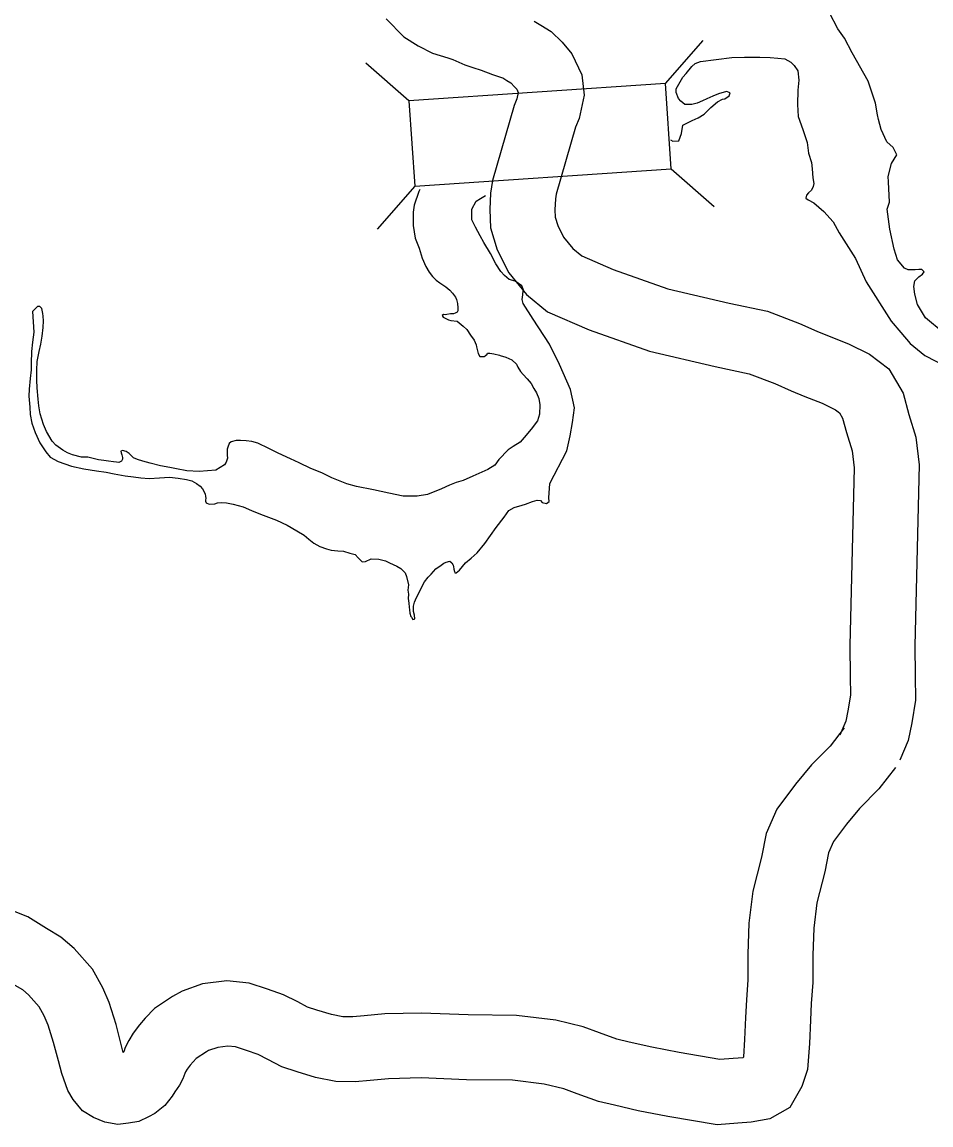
# Model space of a CAD drawing. Extents: x -939622 to -934245, y 1383184 to 1385301.
# Drawn here: x -935284.16 to -935271.57, y 1384338.59 to 1384353.88 of the extents above; entities that cross this region are included whole.
import ezdxf

# ---------------------------------------------------------------- set-up
doc = ezdxf.new("R2010")
doc.units = 0
for name, color, linetype in [('10', 7, 'Continuous'), ('20', 7, 'Continuous'), ('9', 7, 'Continuous')]:
    doc.layers.add(name, color=color, linetype=linetype)

msp = doc.modelspace()

# ---------------------------------------------------------------- linework, layer by layer
at = {"layer": '10'}
for points in [[(-935279.118, 1384353.926), (-935278.873, 1384353.676), (-935278.673, 1384353.55), (-935278.473, 1384353.451), (-935278.261, 1384353.384), (-935278.192, 1384353.363), (-935278.027, 1384353.289), (-935277.915, 1384353.251), (-935277.799, 1384353.216), (-935277.644, 1384353.153), (-935277.505, 1384353.109), (-935277.499, 1384353.106), (-935277.446, 1384353.073), (-935277.39, 1384353.038), (-935277.336, 1384352.985), (-935277.307, 1384352.952), (-935277.286, 1384352.906), (-935277.306, 1384352.817), (-935277.344, 1384352.725), (-935277.645, 1384351.684), (-935277.669, 1384351.509), (-935277.678, 1384351.283), (-935277.671, 1384351.026), (-935277.577, 1384350.722), (-935277.418, 1384350.405), (-935277.17, 1384350.102), (-935276.881, 1384349.864), (-935276.302, 1384349.612), (-935275.465, 1384349.318), (-935274.557, 1384349.104), (-935274.083, 1384349.003), (-935273.73, 1384348.871), (-935273.501, 1384348.768), (-935273.312, 1384348.69), (-935273.071, 1384348.596), (-935272.89, 1384348.505), (-935272.833, 1384348.463), (-935272.79, 1384348.389), (-935272.737, 1384348.188), (-935272.657, 1384347.934), (-935272.63, 1384347.699), (-935272.689, 1384345.237), (-935272.685, 1384344.803), (-935272.68, 1384344.546), (-935272.716, 1384344.328), (-935272.746, 1384344.185), (-935272.827, 1384343.993)], [(-935277.066, 1384353.896), (-935276.973, 1384353.839), (-935276.83, 1384353.75), (-935276.678, 1384353.601), (-935276.543, 1384353.443), (-935276.407, 1384353.148), (-935276.373, 1384352.867), (-935276.444, 1384352.545), (-935276.494, 1384352.426), (-935276.762, 1384351.496), (-935276.772, 1384351.43), (-935276.777, 1384351.278), (-935276.775, 1384351.174), (-935276.739, 1384351.059), (-935276.658, 1384350.897), (-935276.53, 1384350.741), (-935276.407, 1384350.64), (-935275.972, 1384350.451), (-935275.211, 1384350.183), (-935274.361, 1384349.982), (-935273.83, 1384349.87), (-935273.387, 1384349.703), (-935273.145, 1384349.594), (-935272.978, 1384349.525), (-935272.706, 1384349.42), (-935272.416, 1384349.275), (-935272.147, 1384349.074), (-935271.951, 1384348.735), (-935271.873, 1384348.439), (-935271.773, 1384348.123), (-935271.729, 1384347.74), (-935271.789, 1384345.23), (-935271.785, 1384344.817), (-935271.778, 1384344.479), (-935271.832, 1384344.161), (-935271.883, 1384343.918), (-935271.996, 1384343.646)], [(-935272.767, 1384344.095), (-935272.964, 1384343.841), (-935273.223, 1384343.58), (-935273.445, 1384343.313), (-935273.703, 1384342.967), (-935273.848, 1384342.628), (-935273.915, 1384342.299), (-935274.036, 1384341.829), (-935274.089, 1384341.384), (-935274.104, 1384340.954), (-935274.103, 1384340.596), (-935274.124, 1384340.32), (-935274.134, 1384340.076), (-935274.148, 1384339.77), (-935274.165, 1384339.532), (-935274.17, 1384339.517), (-935274.309, 1384339.508), (-935274.49, 1384339.492), (-935275.055, 1384339.59), (-935275.436, 1384339.662), (-935275.749, 1384339.734), (-935275.919, 1384339.775), (-935276.161, 1384339.862), (-935276.387, 1384339.946), (-935276.764, 1384340.04), (-935277.309, 1384340.104), (-935277.979, 1384340.113), (-935278.627, 1384340.137), (-935279.138, 1384340.126), (-935279.424, 1384340.098), (-935279.578, 1384340.084), (-935279.72, 1384340.086), (-935279.876, 1384340.117), (-935280.08, 1384340.179), (-935280.208, 1384340.221), (-935280.342, 1384340.293), (-935280.54, 1384340.392), (-935280.764, 1384340.47), (-935281.018, 1384340.553), (-935281.324, 1384340.586), (-935281.663, 1384340.541), (-935281.945, 1384340.442), (-935282.08, 1384340.368), (-935282.328, 1384340.2), (-935282.457, 1384340.068), (-935282.537, 1384339.975), (-935282.625, 1384339.857), (-935282.685, 1384339.756), (-935282.734, 1384339.661), (-935282.755, 1384339.601), (-935282.762, 1384339.592), (-935282.79, 1384339.699), (-935282.862, 1384339.98), (-935282.959, 1384340.282), (-935283.046, 1384340.488), (-935283.186, 1384340.746), (-935283.443, 1384341.032), (-935283.625, 1384341.19), (-935283.824, 1384341.308), (-935284.085, 1384341.472), (-935284.305, 1384341.559)], [(-935272.056, 1384343.544), (-935272.286, 1384343.246), (-935272.556, 1384342.974), (-935272.738, 1384342.756), (-935272.918, 1384342.515), (-935272.985, 1384342.359), (-935273.038, 1384342.097), (-935273.149, 1384341.664), (-935273.191, 1384341.315), (-935273.204, 1384340.939), (-935273.203, 1384340.563), (-935273.225, 1384340.268), (-935273.234, 1384340.037), (-935273.25, 1384339.717), (-935273.275, 1384339.354), (-935273.354, 1384339.119), (-935273.52, 1384338.829), (-935273.801, 1384338.669), (-935274.057, 1384338.622), (-935274.241, 1384338.61), (-935274.528, 1384338.585), (-935275.215, 1384338.704), (-935275.622, 1384338.781), (-935275.954, 1384338.858), (-935276.175, 1384338.91), (-935276.47, 1384339.016), (-935276.653, 1384339.085), (-935276.927, 1384339.153), (-935277.368, 1384339.205), (-935278.002, 1384339.213), (-935278.634, 1384339.237), (-935279.084, 1384339.227), (-935279.338, 1384339.202), (-935279.545, 1384339.183), (-935279.817, 1384339.188), (-935280.095, 1384339.243), (-935280.349, 1384339.321), (-935280.564, 1384339.39), (-935280.757, 1384339.495), (-935280.89, 1384339.561), (-935281.052, 1384339.618), (-935281.208, 1384339.669), (-935281.312, 1384339.68), (-935281.452, 1384339.661), (-935281.578, 1384339.617), (-935281.61, 1384339.599), (-935281.749, 1384339.505), (-935281.793, 1384339.461), (-935281.832, 1384339.415), (-935281.875, 1384339.357), (-935281.897, 1384339.32), (-935281.907, 1384339.3), (-935281.935, 1384339.224), (-935281.981, 1384339.138), (-935282.045, 1384339.046), (-935282.086, 1384338.984), (-935282.184, 1384338.856), (-935282.323, 1384338.746), (-935282.414, 1384338.697), (-935282.548, 1384338.635), (-935282.689, 1384338.611), (-935282.836, 1384338.59), (-935283.017, 1384338.623), (-935283.174, 1384338.687), (-935283.327, 1384338.782), (-935283.455, 1384338.938), (-935283.532, 1384339.064), (-935283.615, 1384339.3), (-935283.661, 1384339.473), (-935283.727, 1384339.731), (-935283.804, 1384339.969), (-935283.858, 1384340.097), (-935283.926, 1384340.223), (-935284.075, 1384340.389), (-935284.154, 1384340.457), (-935284.294, 1384340.54)]]:
    msp.add_lwpolyline(points, dxfattribs=at)
at = {"layer": '20'}
for p, q in [((-935275.246, 1384353.031), (-935274.725, 1384353.627)), ((-935278.802, 1384352.789), (-935279.398, 1384353.31)), ((-935275.165, 1384351.845), (-935274.569, 1384351.325)), ((-935278.721, 1384351.604), (-935279.242, 1384351.007))]:
    msp.add_line(p, q, dxfattribs=at)
msp.add_lwpolyline([(-935275.246, 1384353.031), (-935278.802, 1384352.789), (-935278.721, 1384351.604), (-935275.165, 1384351.845)], close=True, dxfattribs=at)
at = {"layer": '9'}
for points in [[(-935271.397, 1384349.576), (-935271.642, 1384349.778), (-935271.752, 1384349.963), (-935271.789, 1384350.107), (-935271.802, 1384350.212), (-935271.788, 1384350.291), (-935271.734, 1384350.348), (-935271.683, 1384350.385), (-935271.659, 1384350.418), (-935271.693, 1384350.451), (-935271.732, 1384350.45), (-935271.783, 1384350.447), (-935271.879, 1384350.446), (-935271.933, 1384350.467), (-935272.031, 1384350.586), (-935272.074, 1384350.733), (-935272.136, 1384351.009), (-935272.172, 1384351.288), (-935272.14, 1384351.385), (-935272.154, 1384351.664), (-935272.158, 1384351.739), (-935272.114, 1384351.92), (-935272.04, 1384352.041), (-935272.089, 1384352.142), (-935272.177, 1384352.22), (-935272.254, 1384352.39), (-935272.294, 1384352.528), (-935272.304, 1384352.597), (-935272.335, 1384352.756), (-935272.434, 1384353.062), (-935272.657, 1384353.457), (-935272.764, 1384353.657), (-935272.858, 1384353.789), (-935272.971, 1384354.01)], [(-935274.454, 1384352.813), (-935274.421, 1384352.819), (-935274.361, 1384352.859), (-935274.347, 1384352.901), (-935274.401, 1384352.918), (-935274.509, 1384352.884), (-935274.587, 1384352.853), (-935274.671, 1384352.817), (-935274.734, 1384352.789), (-935274.805, 1384352.755), (-935274.88, 1384352.737), (-935274.916, 1384352.736), (-935274.976, 1384352.739), (-935275.034, 1384352.786), (-935275.064, 1384352.822), (-935275.098, 1384352.906), (-935275.096, 1384352.954), (-935275.007, 1384353.117), (-935274.959, 1384353.166), (-935274.882, 1384353.266), (-935274.834, 1384353.305), (-935274.759, 1384353.333), (-935274.324, 1384353.391), (-935274.15, 1384353.395), (-935273.937, 1384353.397), (-935273.792, 1384353.39), (-935273.687, 1384353.382), (-935273.591, 1384353.37), (-935273.509, 1384353.326), (-935273.461, 1384353.278), (-935273.412, 1384353.207), (-935273.396, 1384353.078), (-935273.41, 1384352.936), (-935273.417, 1384352.738), (-935273.406, 1384352.57), (-935273.342, 1384352.39), (-935273.28, 1384352.21), (-935273.261, 1384352.063), (-935273.223, 1384351.934), (-935273.214, 1384351.844), (-935273.201, 1384351.721), (-935273.188, 1384351.643), (-935273.196, 1384351.601), (-935273.223, 1384351.549), (-935273.262, 1384351.513), (-935273.292, 1384351.482), (-935273.3, 1384351.44), (-935273.267, 1384351.414), (-935273.191, 1384351.375), (-935273.049, 1384351.253), (-935272.922, 1384351.11), (-935272.836, 1384350.958), (-935272.611, 1384350.602), (-935272.464, 1384350.279), (-935272.116, 1384349.732), (-935271.983, 1384349.577), (-935271.855, 1384349.424), (-935271.652, 1384349.258), (-935271.344, 1384349.098)], [(-935275.177, 1384352.246), (-935275.143, 1384352.229), (-935275.059, 1384352.233), (-935275.021, 1384352.336), (-935275.004, 1384352.45), (-935274.875, 1384352.517), (-935274.792, 1384352.554), (-935274.711, 1384352.603), (-935274.615, 1384352.697), (-935274.526, 1384352.776), (-935274.454, 1384352.813)], [(-935278.65, 1384351.561), (-935278.665, 1384351.53), (-935278.727, 1384351.344), (-935278.741, 1384351.244), (-935278.742, 1384351.061), (-935278.713, 1384350.884), (-935278.661, 1384350.746), (-935278.618, 1384350.608), (-935278.569, 1384350.491), (-935278.52, 1384350.414), (-935278.474, 1384350.354), (-935278.423, 1384350.303), (-935278.374, 1384350.265), (-935278.29, 1384350.208), (-935278.235, 1384350.164), (-935278.196, 1384350.122), (-935278.156, 1384350.068), (-935278.141, 1384350.032), (-935278.128, 1384349.978), (-935278.125, 1384349.918), (-935278.122, 1384349.876), (-935278.133, 1384349.858), (-935278.16, 1384349.846), (-935278.184, 1384349.837), (-935278.208, 1384349.833), (-935278.226, 1384349.833), (-935278.277, 1384349.824), (-935278.298, 1384349.823), (-935278.322, 1384349.826), (-935278.34, 1384349.814), (-935278.325, 1384349.79), (-935278.298, 1384349.775), (-935278.253, 1384349.752), (-935278.22, 1384349.743), (-935278.132, 1384349.732), (-935278.051, 1384349.663), (-935277.999, 1384349.619), (-935277.947, 1384349.541), (-935277.899, 1384349.472), (-935277.868, 1384349.407), (-935277.865, 1384349.377), (-935277.852, 1384349.323), (-935277.843, 1384349.284), (-935277.818, 1384349.242), (-935277.758, 1384349.245), (-935277.746, 1384349.254), (-935277.717, 1384349.276), (-935277.711, 1384349.288), (-935277.681, 1384349.288), (-935277.623, 1384349.279), (-935277.548, 1384349.262), (-935277.536, 1384349.256), (-935277.458, 1384349.236), (-935277.376, 1384349.195), (-935277.31, 1384349.138), (-935277.291, 1384349.096), (-935277.255, 1384349.033), (-935277.218, 1384348.995), (-935277.161, 1384348.932), (-935277.106, 1384348.869), (-935277.069, 1384348.801), (-935277.033, 1384348.738), (-935277.002, 1384348.66), (-935276.989, 1384348.573), (-935276.994, 1384348.444), (-935277.02, 1384348.353), (-935277.106, 1384348.235), (-935277.202, 1384348.12), (-935277.261, 1384348.053), (-935277.357, 1384347.995), (-935277.425, 1384347.947), (-935277.556, 1384347.813), (-935277.613, 1384347.738), (-935277.709, 1384347.677), (-935277.915, 1384347.585), (-935278.05, 1384347.523), (-935278.149, 1384347.495), (-935278.238, 1384347.459), (-935278.349, 1384347.406), (-935278.544, 1384347.327), (-935278.688, 1384347.304), (-935278.88, 1384347.308), (-935279.082, 1384347.346), (-935279.293, 1384347.392), (-935279.527, 1384347.438), (-935279.663, 1384347.479), (-935279.871, 1384347.561), (-935280.01, 1384347.632), (-935280.161, 1384347.691), (-935280.324, 1384347.77), (-935280.444, 1384347.826), (-935280.613, 1384347.903), (-935280.746, 1384347.968), (-935280.897, 1384348.039), (-935280.978, 1384348.065), (-935281.06, 1384348.073), (-935281.135, 1384348.079), (-935281.195, 1384348.078), (-935281.264, 1384348.06), (-935281.294, 1384348.038)], [(-935277.222, 1384350.119), (-935277.214, 1384350.17), (-935277.217, 1384350.179), (-935277.235, 1384350.224), (-935277.329, 1384350.286), (-935277.41, 1384350.312), (-935277.477, 1384350.366), (-935277.528, 1384350.42), (-935277.598, 1384350.53), (-935277.672, 1384350.671), (-935277.763, 1384350.823), (-935277.812, 1384350.919), (-935277.879, 1384351.036), (-935277.931, 1384351.137), (-935277.93, 1384351.288), (-935277.871, 1384351.396), (-935277.808, 1384351.433), (-935277.739, 1384351.475)], [(-935281.611, 1384347.215), (-935281.569, 1384347.194), (-935281.491, 1384347.201), (-935281.455, 1384347.213), (-935281.401, 1384347.22), (-935281.332, 1384347.214), (-935281.238, 1384347.194), (-935281.1, 1384347.156), (-935280.982, 1384347.109), (-935280.858, 1384347.056), (-935280.638, 1384346.971), (-935280.49, 1384346.903), (-935280.357, 1384346.826), (-935280.255, 1384346.764), (-935280.191, 1384346.711), (-935280.122, 1384346.654), (-935280.037, 1384346.607), (-935279.944, 1384346.575), (-935279.88, 1384346.557), (-935279.787, 1384346.546), (-935279.709, 1384346.541), (-935279.622, 1384346.517), (-935279.549, 1384346.497), (-935279.507, 1384346.452), (-935279.452, 1384346.396), (-935279.404, 1384346.402), (-935279.326, 1384346.439), (-935279.218, 1384346.434), (-935279.125, 1384346.408), (-935279.073, 1384346.381), (-935278.971, 1384346.337), (-935278.913, 1384346.304), (-935278.853, 1384346.245), (-935278.837, 1384346.194), (-935278.806, 1384346.077), (-935278.815, 1384346.002), (-935278.808, 1384345.945), (-935278.811, 1384345.887), (-935278.804, 1384345.824), (-935278.798, 1384345.767), (-935278.794, 1384345.728), (-935278.788, 1384345.683), (-935278.775, 1384345.638), (-935278.766, 1384345.626), (-935278.748, 1384345.596), (-935278.727, 1384345.6), (-935278.718, 1384345.603), (-935278.724, 1384345.657), (-935278.737, 1384345.708), (-935278.738, 1384345.78), (-935278.723, 1384345.834), (-935278.697, 1384345.9), (-935278.661, 1384345.97), (-935278.629, 1384346.039), (-935278.584, 1384346.118), (-935278.534, 1384346.181), (-935278.495, 1384346.224), (-935278.427, 1384346.3), (-935278.355, 1384346.348), (-935278.316, 1384346.379), (-935278.286, 1384346.391), (-935278.235, 1384346.404), (-935278.205, 1384346.383), (-935278.187, 1384346.35), (-935278.183, 1384346.332), (-935278.18, 1384346.293), (-935278.171, 1384346.263), (-935278.165, 1384346.245), (-935278.147, 1384346.242), (-935278.102, 1384346.281), (-935278.019, 1384346.381), (-935277.941, 1384346.445), (-935277.858, 1384346.521), (-935277.751, 1384346.651), (-935277.67, 1384346.76), (-935277.593, 1384346.872), (-935277.48, 1384347.014), (-935277.415, 1384347.108), (-935277.343, 1384347.148), (-935277.232, 1384347.179), (-935277.184, 1384347.197), (-935277.089, 1384347.234), (-935277.026, 1384347.25), (-935276.977, 1384347.244), (-935276.953, 1384347.218), (-935276.896, 1384347.203), (-935276.86, 1384347.233), (-935276.861, 1384347.285), (-935276.85, 1384347.48), (-935276.614, 1384347.936), (-935276.568, 1384348.144), (-935276.533, 1384348.327), (-935276.505, 1384348.529), (-935276.561, 1384348.787), (-935276.715, 1384349.134), (-935276.855, 1384349.416), (-935277.081, 1384349.762), (-935277.218, 1384349.977), (-935277.233, 1384350.034), (-935277.222, 1384350.098), (-935277.222, 1384350.119)], [(-935281.294, 1384348.038), (-935281.314, 1384347.987), (-935281.32, 1384347.957), (-935281.32, 1384347.909), (-935281.322, 1384347.873), (-935281.319, 1384347.831), (-935281.337, 1384347.776), (-935281.36, 1384347.74), (-935281.477, 1384347.667), (-935281.711, 1384347.65), (-935281.882, 1384347.657), (-935282.024, 1384347.683), (-935282.117, 1384347.703), (-935282.244, 1384347.729), (-935282.391, 1384347.764), (-935282.491, 1384347.79), (-935282.563, 1384347.813), (-935282.62, 1384347.84), (-935282.647, 1384347.864), (-935282.681, 1384347.897), (-935282.723, 1384347.926), (-935282.774, 1384347.938), (-935282.795, 1384347.929), (-935282.792, 1384347.908), (-935282.783, 1384347.878), (-935282.774, 1384347.842), (-935282.77, 1384347.818), (-935282.785, 1384347.793), (-935282.821, 1384347.775), (-935282.854, 1384347.778), (-935282.899, 1384347.783), (-935282.965, 1384347.792), (-935283.029, 1384347.803), (-935283.107, 1384347.812), (-935283.251, 1384347.846), (-935283.342, 1384347.846), (-935283.465, 1384347.881), (-935283.534, 1384347.907), (-935283.598, 1384347.945), (-935283.698, 1384348.014), (-935283.749, 1384348.067), (-935283.825, 1384348.205), (-935283.868, 1384348.301), (-935283.915, 1384348.448), (-935283.934, 1384348.559), (-935283.941, 1384348.652), (-935283.954, 1384348.808), (-935283.958, 1384348.913), (-935283.959, 1384349.054), (-935283.954, 1384349.175), (-935283.928, 1384349.313), (-935283.905, 1384349.416), (-935283.885, 1384349.527), (-935283.874, 1384349.647), (-935283.869, 1384349.737), (-935283.873, 1384349.804), (-935283.876, 1384349.84), (-935283.892, 1384349.909), (-935283.919, 1384349.938), (-935283.949, 1384349.935), (-935284.02, 1384349.865), (-935284, 1384349.58), (-935284.02, 1384349.442), (-935284.034, 1384349.312), (-935284.038, 1384349.15), (-935284.04, 1384349.06), (-935284.051, 1384348.936), (-935284.065, 1384348.789), (-935284.07, 1384348.693), (-935284.057, 1384348.54), (-935284.05, 1384348.437), (-935284.028, 1384348.317), (-935283.985, 1384348.191), (-935283.917, 1384348.048), (-935283.835, 1384347.919), (-935283.774, 1384347.848), (-935283.666, 1384347.786), (-935283.479, 1384347.721), (-935283.307, 1384347.684), (-935283.133, 1384347.658), (-935282.997, 1384347.638), (-935282.886, 1384347.618), (-935282.735, 1384347.587), (-935282.618, 1384347.573), (-935282.519, 1384347.561), (-935282.401, 1384347.55), (-935282.26, 1384347.561), (-935282.122, 1384347.571), (-935282.002, 1384347.557), (-935281.884, 1384347.537), (-935281.809, 1384347.52), (-935281.746, 1384347.484), (-935281.697, 1384347.446), (-935281.661, 1384347.407), (-935281.642, 1384347.368), (-935281.627, 1384347.332), (-935281.624, 1384347.305), (-935281.618, 1384347.272), (-935281.62, 1384347.257), (-935281.623, 1384347.239), (-935281.611, 1384347.215)]]:
    msp.add_lwpolyline(points, dxfattribs=at)

doc.saveas('drawing.dxf')
